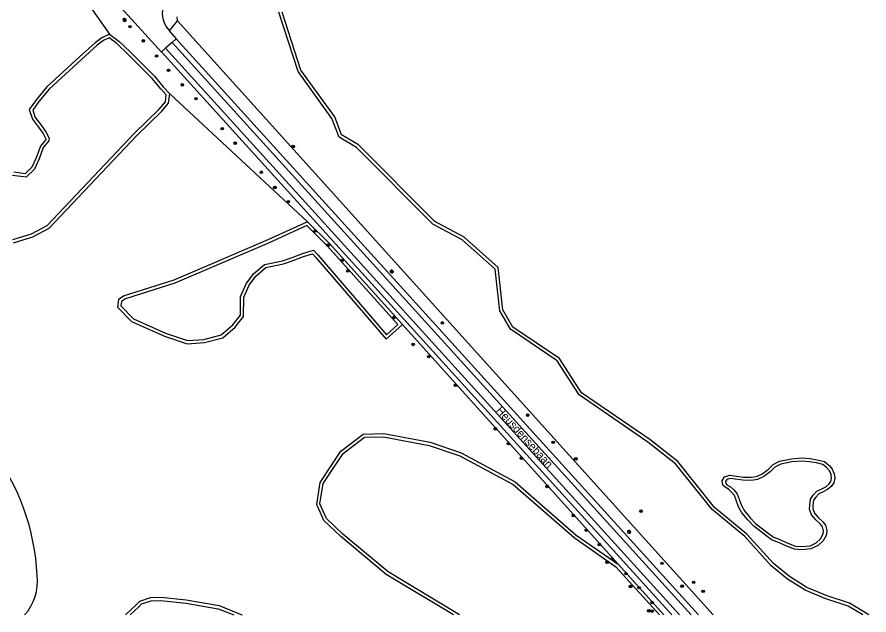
# Model space of a CAD drawing. Extents: x 136000 to 141014, y 402000 to 403500.
# Drawn here: x 140402.6 to 140668.5, y 402000 to 402186.5 of the extents above; entities that cross this region are included whole.
import ezdxf

# ---------------------------------------------------------------- set-up
doc = ezdxf.new("R2010")
doc.units = 0
for name, color, linetype in [('gg-anno-openbare ruimte label', 7, 'Continuous'), ('gg-knt-bronhoudergrens', 7, 'Continuous'), ('gg-knt-verharding', 7, 'Continuous'), ('gg-knt-verharding nz', 7, 'Continuous'), ('gg-kntw-bovenkant insteek waterloop', 7, 'Continuous'), ('gg-kntw-waterlijn', 7, 'Continuous'), ('gt-grn-groengrens', 7, 'Continuous'), ('gt-symb-boom', 7, 'Continuous'), ('gt-symb-lichtmast', 7, 'Continuous')]:
    doc.layers.add(name, color=color, linetype=linetype)

# ---------------------------------------------------------------- blocks, each defined once
blk = doc.blocks.new('gt0-BOOM')
at = {"layer": 'gt-symb-boom'}
for radius in [0.4, 0.2]:
    blk.add_circle((0, 0), radius, dxfattribs=at)
blk = doc.blocks.new('gt0-LMAST')
at = {"layer": 'gt-symb-lichtmast'}
for p, q in [((-0.18, 0.17), (-0.45, 0.44)), ((0, 0.25), (0, 0.62)), ((0.17, 0.17), (0.44, 0.44)), ((-0.25, 0), (-0.63, 0)), ((-0.18, -0.18), (-0.45, -0.45)), ((0, -0.25), (0, -0.63)), ((0.44, -0.45), (0.17, -0.18)), ((0.25, 0), (0.62, 0))]:
    blk.add_line(p, q, dxfattribs=at)
blk.add_circle((0, 0), 0.25, dxfattribs=at)

msp = doc.modelspace()

# ---------------------------------------------------------------- linework, layer by layer
at = {"layer": 'gg-knt-bronhoudergrens'}
for centre, radius, start, end in [((140338.42, 402009.1), 70.5, 2.6135, 37.2381), ((140393.16, 402010.5), 15.79, 318.3222, 6.579)]:
    msp.add_arc(centre, radius, start, end, dxfattribs=at)
at = {"layer": 'gg-knt-verharding'}
for p, q in [((140450.96, 402178.56), (140448.95, 402176.74)), ((140452.21, 402179.69), (140450.96, 402178.56)), ((140452.21, 402179.69), (140615.3, 402000)), ((140448.95, 402176.74), (140447.67, 402175.61)), ((140607.02, 402000.03), (140447.67, 402175.61)), ((140607.02, 402000.03), (140607.05, 402000))]:
    msp.add_line(p, q, dxfattribs=at)
for points in [[(140447.67, 402175.61), (140447.63, 402175.57), (140428.85, 402196.3)], [(140452.21, 402179.69), (140452.28, 402179.77), (140450.15, 402182.21)]]:
    msp.add_lwpolyline(points, dxfattribs=at)
msp.add_arc((140455.63, 402187.69), 7.75, 138.9322, 224.9792, dxfattribs=at)
at = {"layer": 'gg-knt-verharding nz'}
for p, q in [((140450.96, 402178.56), (140613.03, 402000)), ((140448.95, 402176.74), (140609.41, 402000))]:
    msp.add_line(p, q, dxfattribs=at)
at = {"layer": 'gg-kntw-bovenkant insteek waterloop'}
msp.add_line((140590.23, 402015.81), (140604.54, 402000), dxfattribs=at)
for points in [[(140666.63, 402000), (140662.08, 402002.79), (140655.13, 402005.07), (140648.66, 402007.71), (140643.16, 402011.15), (140638.01, 402015.35), (140629.77, 402024.45), (140619.64, 402032.84), (140608.19, 402047.12), (140599.56, 402053.87), (140578.09, 402068.61), (140571.19, 402079.3), (140556.6, 402089.1), (140553.26, 402094.81), (140551.83, 402107.88), (140541.54, 402116.96), (140532.43, 402121.93), (140508.59, 402145.79), (140503.11, 402149.03), (140500.9, 402154.85), (140490.3, 402169.47), (140484.31, 402188.04)], [(140431.43, 402181.18), (140429.09, 402180.01), (140426.92, 402178.47), (140422.1, 402174.1), (140411.83, 402164.68), (140408.61, 402160.78), (140406.4, 402157.6), (140407.37, 402154.66), (140409.28, 402152.15), (140410.7, 402150.15), (140411.61, 402148.53), (140411.59, 402148.33), (140409.89, 402146.26), (140408.52, 402142.62), (140407.19, 402139.64), (140405.07, 402137.59), (140401.62, 402138.07)], [(140431.43, 402181.18), (140434.35, 402178.98), (140437.99, 402175.54), (140445.47, 402168.02), (140448.25, 402164.71), (140450.23, 402162.57)], [(140401.52, 402116.1), (140407.47, 402117.95), (140412.63, 402120.66), (140439.87, 402149.48), (140447.71, 402157.06), (140449.85, 402159.59), (140450.23, 402162.57)], [(140493.29, 402122.62), (140480.83, 402117), (140451.55, 402104.43), (140435.99, 402099.54), (140434.24, 402098.36), (140433.92, 402096.02), (140438.35, 402091.57), (140448.59, 402086.99), (140455.65, 402084.54), (140461.06, 402084.94), (140466.8, 402086.45), (140470.69, 402089.8), (140473.32, 402093.12), (140473.39, 402099.08), (140475.02, 402102.81), (140477.12, 402105.71), (140480.25, 402108.36), (140485.74, 402109.53), (140488.81, 402110.58), (140492.02, 402111.82), (140494.82, 402112.64), (140495.89, 402111.54), (140517.84, 402085.97), (140522.91, 402090.55)], [(140493.29, 402122.62), (140500.25, 402115.72), (140522.91, 402090.55)], [(140538.81, 402000), (140517.86, 402012.63), (140503.66, 402024.46), (140498.35, 402029.48), (140496.13, 402034.47), (140497.25, 402041.36), (140503.68, 402051.05), (140510.69, 402056.4), (140517.06, 402056.58), (140531.51, 402053.85), (140541.21, 402050.55), (140558.08, 402041.53), (140577.14, 402024.91), (140590.23, 402015.81)], [(140645.55, 402021.46), (140647.55, 402021.31), (140650.15, 402021.57), (140652.11, 402022.45), (140653.4, 402023.71), (140654.28, 402025.26), (140654.4, 402026.28), (140654.06, 402027.52), (140653.38, 402028.32), (140651.93, 402029.68), (140650.65, 402031.26), (140650.02, 402032.99), (140650.06, 402034.29), (140650.29, 402036.15), (140651.14, 402037.4), (140652.26, 402038.58), (140654.04, 402039.43), (140655.05, 402040), (140656.03, 402040.8), (140656.65, 402041.6), (140656.84, 402042.67), (140656.72, 402043.8), (140656.24, 402044.93), (140655.4, 402045.89), (140654.19, 402046.92), (140652.18, 402047.45), (140650.03, 402047.8), (140647.68, 402047.99), (140644.47, 402047.74), (140640.99, 402047.04), (140639.19, 402046.09), (140637.75, 402044.63), (140635.68, 402043.18), (140633.74, 402042.27), (140631.89, 402041.95), (140629.19, 402042.02), (140625.18, 402042.6), (140624.16, 402042.23), (140623.79, 402041.63), (140623.85, 402040.98), (140624.22, 402040.63), (140625.3, 402040), (140626.26, 402039.09), (140627.45, 402037.82), (140628.07, 402036.13), (140628.73, 402034.14), (140629.73, 402032.43), (140631.44, 402030.31), (140633.25, 402028.42), (140638.65, 402024.32), (140640.97, 402023.42), (140643.03, 402022.45), (140645.55, 402021.46)], [(140436.48, 402000), (140439.9, 402003.24), (140440.93, 402004.33), (140444.24, 402005.44), (140447.55, 402005.54), (140455.41, 402004.72), (140465.65, 402002.91), (140472.77, 402000.06), (140472.86, 402000)]]:
    msp.add_lwpolyline(points, dxfattribs=at)
at = {"layer": 'gg-kntw-waterlijn'}
for points in [[(140668.55, 402000), (140662.5, 402003.71), (140655.47, 402006.01), (140649.11, 402008.6), (140643.75, 402011.97), (140638.7, 402016.08), (140630.46, 402025.18), (140620.36, 402033.54), (140608.9, 402047.84), (140600.15, 402054.68), (140578.82, 402069.32), (140571.92, 402080.01), (140557.35, 402089.8), (140554.23, 402095.13), (140552.78, 402108.37), (140542.12, 402117.78), (140533.03, 402122.74), (140509.21, 402146.59), (140503.92, 402149.71), (140501.79, 402155.33), (140491.2, 402169.93), (140485.37, 402188.02)], [(140401.31, 402117.09), (140407.08, 402118.88), (140412.02, 402121.46), (140439.16, 402150.18), (140446.98, 402157.74), (140448.9, 402160.01), (140449.18, 402162.23), (140447.5, 402164.05), (140444.73, 402167.35), (140437.3, 402174.82), (140433.71, 402178.22), (140431.33, 402180.01), (140429.6, 402179.15), (140427.55, 402177.69), (140422.78, 402173.36), (140412.56, 402163.99), (140409.41, 402160.18), (140407.51, 402157.44), (140408.27, 402155.13), (140410.08, 402152.74), (140411.54, 402150.68), (140412.64, 402148.74), (140412.55, 402147.92), (140410.77, 402145.76), (140409.45, 402142.24), (140408.02, 402139.05), (140405.42, 402136.54), (140401.21, 402137.11)], [(140517.93, 402087.4), (140521.5, 402090.62), (140499.53, 402115.03), (140493.07, 402121.43), (140481.24, 402116.09), (140451.89, 402103.49), (140436.42, 402098.63), (140435.17, 402097.78), (140434.97, 402096.38), (140438.93, 402092.41), (140448.96, 402087.92), (140455.78, 402085.55), (140460.89, 402085.93), (140466.33, 402087.36), (140469.96, 402090.49), (140472.33, 402093.47), (140472.39, 402099.3), (140474.14, 402103.31), (140476.39, 402106.4), (140479.8, 402109.29), (140485.47, 402110.5), (140488.47, 402111.52), (140491.7, 402112.77), (140495.11, 402113.76), (140496.63, 402112.21), (140517.93, 402087.4)], [(140540.75, 402000), (140518.45, 402013.44), (140504.32, 402025.21), (140499.18, 402030.07), (140497.16, 402034.61), (140498.2, 402040.99), (140504.42, 402050.36), (140511.04, 402055.41), (140516.98, 402055.58), (140531.26, 402052.88), (140540.81, 402049.63), (140557.51, 402040.7), (140576.52, 402024.12), (140589.57, 402015.05), (140603.19, 402000)], [(140632.58, 402027.67), (140630.69, 402029.65), (140628.9, 402031.86), (140627.81, 402033.72), (140627.12, 402035.8), (140626.58, 402037.28), (140625.55, 402038.38), (140624.7, 402039.19), (140623.62, 402039.83), (140622.9, 402040.51), (140622.76, 402041.87), (140623.49, 402043.05), (140625.07, 402043.63), (140629.28, 402043.02), (140631.81, 402042.95), (140633.43, 402043.23), (140635.18, 402044.05), (140637.1, 402045.4), (140638.59, 402046.91), (140640.65, 402048), (140644.33, 402048.73), (140647.68, 402048.99), (140650.15, 402048.8), (140652.39, 402048.43), (140654.67, 402047.83), (140656.1, 402046.6), (140657.1, 402045.47), (140657.7, 402044.05), (140657.84, 402042.63), (140657.59, 402041.19), (140656.75, 402040.1), (140655.61, 402039.17), (140654.5, 402038.54), (140652.86, 402037.76), (140651.92, 402036.77), (140651.25, 402035.78), (140651.06, 402034.21), (140651.02, 402033.15), (140651.53, 402031.77), (140652.67, 402030.37), (140654.1, 402029.01), (140654.96, 402028), (140655.41, 402026.35), (140655.25, 402024.95), (140654.2, 402023.09), (140652.68, 402021.61), (140650.42, 402020.59), (140647.56, 402020.3), (140645.33, 402020.48), (140642.64, 402021.53), (140640.58, 402022.5), (140638.15, 402023.43), (140632.58, 402027.67)], [(140437.93, 402000), (140440.6, 402002.54), (140441.48, 402003.46), (140444.42, 402004.45), (140447.51, 402004.54), (140455.27, 402003.72), (140465.38, 402001.95), (140470.24, 402000)]]:
    msp.add_lwpolyline(points, dxfattribs=at)
at = {"layer": 'gt-grn-groengrens'}
for p, q in [((140424.27, 402191.33), (140431.43, 402181.18)), ((140452.65, 402185.26), (140452.57, 402186.59)), ((140450.15, 402182.21), (140452.65, 402185.26)), ((140452.65, 402185.26), (140619.95, 402000)), ((140450.23, 402162.57), (140493.29, 402122.62)), ((140522.91, 402090.55), (140590.23, 402015.81)), ((140606.99, 402000), (140607.02, 402000.03))]:
    msp.add_line(p, q, dxfattribs=at)

# ---------------------------------------------------------------- block references
at = {"layer": 'gt-symb-boom'}
for p in [(140437.83, 402183.48), (140442.02, 402179.08), (140446.15, 402174.34), (140449.87, 402169.86), (140454.17, 402165.35), (140458.44, 402161.02), (140466.65, 402151.68), (140470.71, 402147.15), (140488.77, 402146.11), (140478.85, 402138.08), (140483.07, 402133.32), (140487.29, 402128.89), (140495.66, 402119.77), (140499.7, 402115.32), (140504.07, 402110.61), (140505.82, 402107.3), (140520.33, 402092.8), (140535.35, 402091.08), (140526.26, 402084.38), (140531.09, 402080.58), (140539.45, 402071.62), (140561.98, 402062.29), (140551.92, 402058.05), (140555.98, 402053.43), (140569.95, 402053.84), (140560.03, 402048.91), (140577.02, 402048.71), (140568.06, 402040.07), (140597.37, 402032.39), (140576.24, 402031.01), (140580.29, 402026.38), (140584.36, 402021.98), (140586.83, 402016.47), (140588.41, 402017.45), (140603.92, 402016.1), (140592.68, 402012.9), (140594.11, 402008.88), (140596.76, 402008.51), (140610.21, 402008.99), (140613.82, 402010.16), (140616.8, 402007.35), (140600.88, 402003.85), (140599.82, 402001.3), (140600.87, 402001.21)]:
    msp.add_blockref('gt0-BOOM', p, dxfattribs=at)
at = {"layer": 'gt-symb-lichtmast'}
for p in [(140436.17, 402185.58), (140519.59, 402107.09), (140593.66, 402025.88)]:
    msp.add_blockref('gt0-LMAST', p, dxfattribs=at)

# ---------------------------------------------------------------- texts
at = {"layer": 'gg-anno-openbare ruimte label'}
msp.add_text('Heusdensebaan', height=2.5, rotation=312.2, dxfattribs=at).set_placement((140551.96, 402063.63))

doc.saveas('drawing.dxf')
